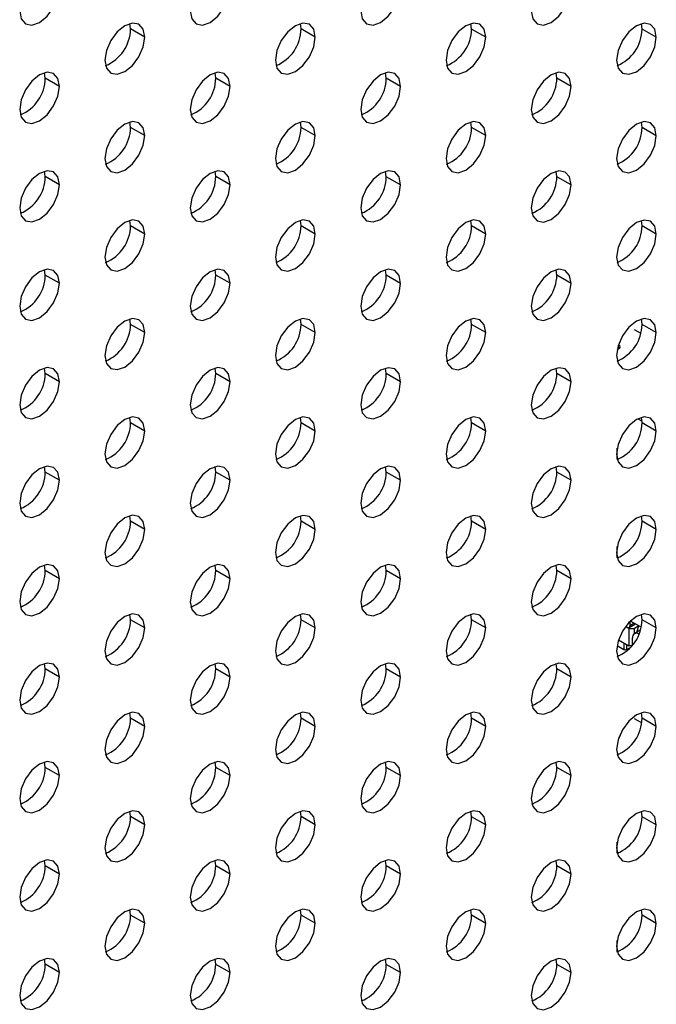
# Model space of a CAD drawing. Header units: millimetres. Extents: x 0 to 1118, y 0 to 864.
# Tile 297 of 309: x 1016 to 1020, y 709 to 715. Entities that reach past the tile are written whole.
import ezdxf

# ---------------------------------------------------------------- set-up
doc = ezdxf.new("R2010")
doc.units = ezdxf.units.MM

msp = doc.modelspace()

# ---------------------------------------------------------------- linework, layer by layer
at = {"color": 7, "linetype": 'Continuous', "lineweight": 25}
for p, q in [((1016.8254, 715.028), (1016.8214, 715.0619)), ((1016.9138, 714.977), (1016.8254, 715.028)), ((1017.8861, 715.0279), (1017.8821, 715.0618)), ((1017.9745, 714.9769), (1017.8861, 715.0279)), ((1018.9468, 715.0278), (1018.9427, 715.0617)), ((1019.0352, 714.9768), (1018.9468, 715.0278)), ((1020.0074, 715.0277), (1020.0034, 715.0616)), ((1020.0958, 714.9767), (1020.0074, 715.0277)), ((1016.2951, 714.7219), (1016.2911, 714.7557)), ((1016.3835, 714.6708), (1016.2951, 714.7219)), ((1017.3558, 714.7218), (1017.3517, 714.7556)), ((1017.4442, 714.6707), (1017.3558, 714.7218)), ((1018.4164, 714.7217), (1018.4124, 714.7555)), ((1018.5048, 714.6706), (1018.4164, 714.7217)), ((1019.4771, 714.7216), (1019.4731, 714.7554)), ((1019.5655, 714.6705), (1019.4771, 714.7216)), ((1016.8254, 714.4156), (1016.8214, 714.4495)), ((1016.9138, 714.3646), (1016.8254, 714.4156)), ((1017.8861, 714.4155), (1017.8821, 714.4494)), ((1017.9745, 714.3645), (1017.8861, 714.4155)), ((1018.9468, 714.4154), (1018.9427, 714.4493)), ((1019.0352, 714.3644), (1018.9468, 714.4154)), ((1020.0074, 714.4153), (1020.0034, 714.4492)), ((1020.0958, 714.3643), (1020.0074, 714.4153)), ((1016.2951, 714.1095), (1016.2911, 714.1433)), ((1016.3835, 714.0584), (1016.2951, 714.1095)), ((1017.3558, 714.1094), (1017.3517, 714.1432)), ((1017.4442, 714.0583), (1017.3558, 714.1094)), ((1018.4164, 714.1093), (1018.4124, 714.1431)), ((1018.5048, 714.0582), (1018.4164, 714.1093)), ((1019.4771, 714.1092), (1019.4731, 714.143)), ((1019.5655, 714.0581), (1019.4771, 714.1092)), ((1016.8254, 713.8032), (1016.8214, 713.8371)), ((1016.9138, 713.7522), (1016.8254, 713.8032)), ((1017.8861, 713.8031), (1017.8821, 713.837)), ((1017.9745, 713.7521), (1017.8861, 713.8031)), ((1018.9468, 713.803), (1018.9427, 713.8369)), ((1019.0352, 713.752), (1018.9468, 713.803)), ((1020.0074, 713.8029), (1020.0034, 713.8368)), ((1020.0958, 713.7519), (1020.0074, 713.8029)), ((1016.2951, 713.4971), (1016.2911, 713.5309)), ((1016.3835, 713.446), (1016.2951, 713.4971)), ((1017.3558, 713.497), (1017.3517, 713.5308)), ((1017.4442, 713.4459), (1017.3558, 713.497)), ((1018.4164, 713.4969), (1018.4124, 713.5307)), ((1018.5048, 713.4458), (1018.4164, 713.4969)), ((1019.4771, 713.4968), (1019.4731, 713.5306)), ((1019.5655, 713.4457), (1019.4771, 713.4968)), ((1016.8254, 713.1908), (1016.8214, 713.2247)), ((1016.9138, 713.1398), (1016.8254, 713.1908)), ((1017.8861, 713.1907), (1017.8821, 713.2246)), ((1017.9745, 713.1397), (1017.8861, 713.1907)), ((1018.9468, 713.1906), (1018.9427, 713.2245)), ((1019.0352, 713.1396), (1018.9468, 713.1906)), ((1020.0074, 713.1905), (1020.0034, 713.2244)), ((1020.0958, 713.1395), (1020.0074, 713.1905)), ((1019.959, 713.159), (1019.9961, 713.1375)), ((1019.9996, 713.1358), (1019.9961, 713.1375)), ((1019.8635, 713.061), (1019.8597, 713.0632)), ((1019.8521, 713.034), (1019.8635, 713.0406)), ((1016.2951, 712.8846), (1016.2911, 712.9185)), ((1016.3835, 712.8336), (1016.2951, 712.8846)), ((1017.3558, 712.8845), (1017.3517, 712.9184)), ((1017.4442, 712.8335), (1017.3558, 712.8845)), ((1018.4164, 712.8844), (1018.4124, 712.9183)), ((1018.5048, 712.8334), (1018.4164, 712.8844)), ((1019.4771, 712.8843), (1019.4731, 712.9182)), ((1019.5655, 712.8333), (1019.4771, 712.8843)), ((1016.8254, 712.5784), (1016.8214, 712.6123)), ((1016.9138, 712.5274), (1016.8254, 712.5784)), ((1017.8861, 712.5783), (1017.8821, 712.6122)), ((1017.9745, 712.5273), (1017.8861, 712.5783)), ((1018.9468, 712.5782), (1018.9427, 712.6121)), ((1019.0352, 712.5272), (1018.9468, 712.5782)), ((1019.9819, 712.6038), (1020.007, 712.5893)), ((1020.0074, 712.5781), (1020.0034, 712.612)), ((1020.0958, 712.5271), (1020.0074, 712.5781)), ((1019.852, 712.3744), (1019.8486, 712.3745)), ((1019.8487, 712.3949), (1019.852, 712.3948)), ((1019.852, 712.3683), (1019.849, 712.3697)), ((1019.852, 712.3518), (1019.852, 712.4209)), ((1016.2951, 712.2722), (1016.2911, 712.3061)), ((1016.3835, 712.2212), (1016.2951, 712.2722)), ((1017.3558, 712.2721), (1017.3517, 712.306)), ((1017.4442, 712.2211), (1017.3558, 712.2721)), ((1018.4164, 712.272), (1018.4124, 712.3059)), ((1018.5048, 712.221), (1018.4164, 712.272)), ((1019.4771, 712.2719), (1019.4731, 712.3058)), ((1019.5655, 712.2209), (1019.4771, 712.2719)), ((1016.8254, 711.966), (1016.8214, 711.9999)), ((1016.9138, 711.915), (1016.8254, 711.966)), ((1017.8861, 711.9659), (1017.8821, 711.9998)), ((1017.9745, 711.9149), (1017.8861, 711.9659)), ((1018.9468, 711.9658), (1018.9427, 711.9997)), ((1019.0352, 711.9148), (1018.9468, 711.9658)), ((1020.0074, 711.9657), (1020.0034, 711.9996)), ((1020.0958, 711.9147), (1020.0074, 711.9657)), ((1019.852, 711.762), (1019.8486, 711.7621)), ((1019.8487, 711.7825), (1019.852, 711.7824)), ((1019.852, 711.7559), (1019.849, 711.7573)), ((1019.852, 711.7394), (1019.852, 711.8084)), ((1016.2951, 711.6598), (1016.2911, 711.6937)), ((1016.3835, 711.6088), (1016.2951, 711.6598)), ((1017.3558, 711.6597), (1017.3517, 711.6936)), ((1017.4442, 711.6087), (1017.3558, 711.6597)), ((1018.4164, 711.6596), (1018.4124, 711.6935)), ((1018.5048, 711.6086), (1018.4164, 711.6596)), ((1019.4771, 711.6595), (1019.4731, 711.6934)), ((1019.5655, 711.6085), (1019.4771, 711.6595)), ((1016.8254, 711.3536), (1016.8214, 711.3874)), ((1016.9138, 711.3026), (1016.8254, 711.3536)), ((1017.8861, 711.3535), (1017.8821, 711.3873)), ((1017.9745, 711.3025), (1017.8861, 711.3535)), ((1018.9468, 711.3534), (1018.9427, 711.3872)), ((1019.0352, 711.3024), (1018.9468, 711.3534)), ((1019.9264, 711.3047), (1019.9654, 711.3272)), ((1019.9315, 711.3424), (1019.9315, 711.3162)), ((1020.0015, 711.3064), (1019.9344, 711.3452)), ((1020.0074, 711.3533), (1020.0034, 711.3871)), ((1020.0958, 711.3023), (1020.0074, 711.3533)), ((1019.9139, 711.306), (1019.9044, 711.3114)), ((1019.9253, 711.2993), (1019.9044, 711.3114)), ((1019.9253, 711.2993), (1019.9607, 711.2993)), ((1019.9253, 711.2993), (1019.9253, 711.1921)), ((1019.9964, 711.2879), (1019.9591, 711.2664)), ((1019.9872, 711.3146), (1019.9607, 711.2993)), ((1019.9607, 711.2673), (1019.9607, 711.2993)), ((1019.9757, 711.276), (1019.9872, 711.3146)), ((1019.9872, 711.3146), (1020.0015, 711.3064)), ((1019.8609, 711.2294), (1019.9253, 711.1921)), ((1019.8944, 711.21), (1019.8944, 711.1692)), ((1019.9474, 711.1962), (1019.9474, 711.2406)), ((1019.8516, 711.1939), (1019.8944, 711.1692)), ((1019.9121, 711.1692), (1019.9368, 711.1834)), ((1019.9442, 711.1921), (1019.9253, 711.1921)), ((1016.2951, 711.0474), (1016.2911, 711.0813)), ((1016.3835, 710.9964), (1016.2951, 711.0474)), ((1017.3558, 711.0473), (1017.3517, 711.0812)), ((1017.4442, 710.9963), (1017.3558, 711.0473)), ((1018.4164, 711.0472), (1018.4124, 711.0811)), ((1018.5048, 710.9962), (1018.4164, 711.0472)), ((1019.4771, 711.0471), (1019.4731, 711.081)), ((1019.5655, 710.9961), (1019.4771, 711.0471)), ((1016.8254, 710.7412), (1016.8214, 710.775)), ((1016.9138, 710.6902), (1016.8254, 710.7412)), ((1017.8861, 710.7411), (1017.8821, 710.7749)), ((1017.9745, 710.6901), (1017.8861, 710.7411)), ((1018.9468, 710.741), (1018.9427, 710.7748)), ((1019.0352, 710.69), (1018.9468, 710.741)), ((1019.9589, 710.7399), (1019.996, 710.7185)), ((1020.0074, 710.7409), (1020.0034, 710.7747)), ((1020.0958, 710.6899), (1020.0074, 710.7409)), ((1019.8622, 710.6209), (1019.8635, 710.6216)), ((1016.2951, 710.435), (1016.2911, 710.4689)), ((1016.3835, 710.384), (1016.2951, 710.435)), ((1017.3558, 710.4349), (1017.3517, 710.4688)), ((1017.4442, 710.3839), (1017.3558, 710.4349)), ((1018.4164, 710.4348), (1018.4124, 710.4687)), ((1018.5048, 710.3838), (1018.4164, 710.4348)), ((1019.4771, 710.4347), (1019.4731, 710.4686)), ((1019.5655, 710.3837), (1019.4771, 710.4347)), ((1016.8254, 710.1288), (1016.8214, 710.1626)), ((1016.9138, 710.0777), (1016.8254, 710.1288)), ((1017.8861, 710.1287), (1017.8821, 710.1625)), ((1017.9745, 710.0776), (1017.8861, 710.1287)), ((1018.9468, 710.1286), (1018.9427, 710.1624)), ((1019.0352, 710.0775), (1018.9468, 710.1286)), ((1020.0074, 710.1285), (1020.0034, 710.1623)), ((1020.0958, 710.0774), (1020.0074, 710.1285)), ((1019.8486, 709.9249), (1019.852, 709.9248)), ((1019.852, 709.9493), (1019.8491, 709.9506)), ((1019.852, 709.9554), (1019.8496, 709.9555)), ((1019.852, 709.9023), (1019.852, 709.971)), ((1019.852, 709.9043), (1019.8515, 709.9044)), ((1016.2951, 709.8226), (1016.2911, 709.8565)), ((1016.3835, 709.7716), (1016.2951, 709.8226)), ((1017.3558, 709.8225), (1017.3517, 709.8564)), ((1017.4442, 709.7715), (1017.3558, 709.8225)), ((1018.4164, 709.8224), (1018.4124, 709.8563)), ((1018.5048, 709.7714), (1018.4164, 709.8224)), ((1019.4771, 709.8223), (1019.4731, 709.8562)), ((1019.5655, 709.7713), (1019.4771, 709.8223)), ((1016.8254, 709.5164), (1016.8214, 709.5502)), ((1016.9138, 709.4653), (1016.8254, 709.5164)), ((1017.8861, 709.5163), (1017.8821, 709.5501)), ((1017.9745, 709.4652), (1017.8861, 709.5163)), ((1018.9468, 709.5162), (1018.9427, 709.55)), ((1019.0352, 709.4651), (1018.9468, 709.5162)), ((1020.0074, 709.5161), (1020.0034, 709.5499)), ((1020.0958, 709.465), (1020.0074, 709.5161)), ((1019.8486, 709.3125), (1019.852, 709.3123)), ((1019.852, 709.3368), (1019.8491, 709.3382)), ((1019.852, 709.343), (1019.8496, 709.343)), ((1019.852, 709.2899), (1019.852, 709.3586)), ((1019.852, 709.2919), (1019.8515, 709.2919)), ((1016.2951, 709.2102), (1016.2911, 709.2441)), ((1016.3835, 709.1592), (1016.2951, 709.2102)), ((1017.3558, 709.2101), (1017.3517, 709.244)), ((1017.4442, 709.1591), (1017.3558, 709.2101)), ((1018.4164, 709.21), (1018.4124, 709.2439)), ((1018.5048, 709.159), (1018.4164, 709.21)), ((1019.4771, 709.2099), (1019.4731, 709.2438)), ((1019.5655, 709.1589), (1019.4771, 709.2099))]:
    msp.add_line(p, q, dxfattribs=at)
at = {"color": 8, "linetype": 'Continuous', "lineweight": 25}
for p, q in [((1019.8635, 713.061), (1019.8635, 713.0406)), ((1019.9581, 711.3315), (1019.9315, 711.3162)), ((1019.9121, 711.1692), (1019.9121, 711.1998)), ((1019.8635, 710.6242), (1019.8635, 710.6216))]:
    msp.add_line(p, q, dxfattribs=at)
at = {"color": 7, "linetype": 'Continuous', "lineweight": 25, "flags": 128}
for points in [[(1016.136, 715.1404), (1016.1454, 715.0911), (1016.1723, 715.0603), (1016.2124, 715.0525), (1016.2598, 715.0689), (1016.3071, 715.1071), (1016.3473, 715.1613), (1016.3741, 715.2231), (1016.3835, 715.2832)], [(1017.1967, 715.1403), (1017.2061, 715.091), (1017.2329, 715.0602), (1017.2731, 715.0524), (1017.3204, 715.0688), (1017.3678, 715.107), (1017.4079, 715.1612), (1017.4347, 715.223), (1017.4442, 715.2831)], [(1018.2573, 715.1402), (1018.2668, 715.0909), (1018.2936, 715.0601), (1018.3337, 715.0523), (1018.3811, 715.0687), (1018.4284, 715.1069), (1018.4686, 715.1611), (1018.4954, 715.2229), (1018.5048, 715.283)], [(1019.318, 715.1401), (1019.3274, 715.0908), (1019.3542, 715.06), (1019.3944, 715.0522), (1019.4417, 715.0686), (1019.4891, 715.1068), (1019.5292, 715.161), (1019.5561, 715.2228), (1019.5655, 715.2829)], [(1016.9138, 714.977), (1016.9044, 715.0262), (1016.8776, 715.0571), (1016.8374, 715.0649), (1016.7901, 715.0485), (1016.7427, 715.0102), (1016.7026, 714.9561), (1016.6758, 714.8942), (1016.6663, 714.8341)], [(1017.9745, 714.9769), (1017.9651, 715.0261), (1017.9383, 715.057), (1017.8981, 715.0648), (1017.8508, 715.0484), (1017.8034, 715.0101), (1017.7633, 714.956), (1017.7364, 714.8941), (1017.727, 714.834)], [(1019.0352, 714.9768), (1019.0257, 715.026), (1018.9989, 715.0569), (1018.9588, 715.0647), (1018.9114, 715.0483), (1018.8641, 715.01), (1018.8239, 714.9559), (1018.7971, 714.894), (1018.7877, 714.8339)], [(1020.0958, 714.9767), (1020.0864, 715.0259), (1020.0596, 715.0568), (1020.0194, 715.0646), (1019.9721, 715.0482), (1019.9247, 715.0099), (1019.8846, 714.9558), (1019.8577, 714.8939), (1019.8483, 714.8338)], [(1016.6663, 714.8341), (1016.6758, 714.7849), (1016.7026, 714.754), (1016.7427, 714.7462), (1016.7901, 714.7627), (1016.8374, 714.8009), (1016.8776, 714.855), (1016.9044, 714.9169), (1016.9138, 714.977)], [(1017.727, 714.834), (1017.7364, 714.7848), (1017.7633, 714.7539), (1017.8034, 714.7461), (1017.8508, 714.7626), (1017.8981, 714.8008), (1017.9383, 714.8549), (1017.9651, 714.9168), (1017.9745, 714.9769)], [(1018.7877, 714.8339), (1018.7971, 714.7847), (1018.8239, 714.7538), (1018.8641, 714.746), (1018.9114, 714.7625), (1018.9588, 714.8007), (1018.9989, 714.8548), (1019.0257, 714.9167), (1019.0352, 714.9768)], [(1019.8483, 714.8338), (1019.8577, 714.7846), (1019.8846, 714.7537), (1019.9247, 714.7459), (1019.9721, 714.7624), (1020.0194, 714.8006), (1020.0596, 714.8547), (1020.0864, 714.9166), (1020.0958, 714.9767)], [(1016.3835, 714.6708), (1016.3741, 714.7201), (1016.3473, 714.751), (1016.3071, 714.7588), (1016.2598, 714.7423), (1016.2124, 714.7041), (1016.1723, 714.6499), (1016.1454, 714.5881), (1016.136, 714.528)], [(1017.4442, 714.6707), (1017.4347, 714.72), (1017.4079, 714.7509), (1017.3678, 714.7587), (1017.3204, 714.7422), (1017.2731, 714.704), (1017.2329, 714.6498), (1017.2061, 714.588), (1017.1967, 714.5279)], [(1018.5048, 714.6706), (1018.4954, 714.7199), (1018.4686, 714.7508), (1018.4284, 714.7586), (1018.3811, 714.7421), (1018.3337, 714.7039), (1018.2936, 714.6497), (1018.2668, 714.5879), (1018.2573, 714.5278)], [(1019.5655, 714.6705), (1019.5561, 714.7198), (1019.5292, 714.7507), (1019.4891, 714.7585), (1019.4417, 714.742), (1019.3944, 714.7038), (1019.3542, 714.6496), (1019.3274, 714.5878), (1019.318, 714.5277)], [(1016.136, 714.528), (1016.1454, 714.4787), (1016.1723, 714.4478), (1016.2124, 714.44), (1016.2598, 714.4565), (1016.3071, 714.4947), (1016.3473, 714.5489), (1016.3741, 714.6107), (1016.3835, 714.6708)], [(1017.1967, 714.5279), (1017.2061, 714.4786), (1017.2329, 714.4477), (1017.2731, 714.4399), (1017.3204, 714.4564), (1017.3678, 714.4946), (1017.4079, 714.5488), (1017.4347, 714.6106), (1017.4442, 714.6707)], [(1018.2573, 714.5278), (1018.2668, 714.4785), (1018.2936, 714.4476), (1018.3337, 714.4398), (1018.3811, 714.4563), (1018.4284, 714.4945), (1018.4686, 714.5487), (1018.4954, 714.6105), (1018.5048, 714.6706)], [(1019.318, 714.5277), (1019.3274, 714.4784), (1019.3542, 714.4475), (1019.3944, 714.4397), (1019.4417, 714.4562), (1019.4891, 714.4944), (1019.5292, 714.5486), (1019.5561, 714.6104), (1019.5655, 714.6705)], [(1016.9138, 714.3646), (1016.9044, 714.4138), (1016.8776, 714.4447), (1016.8374, 714.4525), (1016.7901, 714.436), (1016.7427, 714.3978), (1016.7026, 714.3437), (1016.6758, 714.2818), (1016.6663, 714.2217)], [(1017.9745, 714.3645), (1017.9651, 714.4137), (1017.9383, 714.4446), (1017.8981, 714.4524), (1017.8508, 714.4359), (1017.8034, 714.3977), (1017.7633, 714.3436), (1017.7364, 714.2817), (1017.727, 714.2216)], [(1019.0352, 714.3644), (1019.0257, 714.4136), (1018.9989, 714.4445), (1018.9588, 714.4523), (1018.9114, 714.4358), (1018.8641, 714.3976), (1018.8239, 714.3435), (1018.7971, 714.2816), (1018.7877, 714.2215)], [(1020.0958, 714.3643), (1020.0864, 714.4135), (1020.0596, 714.4444), (1020.0194, 714.4522), (1019.9721, 714.4357), (1019.9247, 714.3975), (1019.8846, 714.3434), (1019.8577, 714.2815), (1019.8483, 714.2214)], [(1016.6663, 714.2217), (1016.6758, 714.1725), (1016.7026, 714.1416), (1016.7427, 714.1338), (1016.7901, 714.1503), (1016.8374, 714.1885), (1016.8776, 714.2426), (1016.9044, 714.3045), (1016.9138, 714.3646)], [(1017.727, 714.2216), (1017.7364, 714.1724), (1017.7633, 714.1415), (1017.8034, 714.1337), (1017.8508, 714.1502), (1017.8981, 714.1884), (1017.9383, 714.2425), (1017.9651, 714.3044), (1017.9745, 714.3645)], [(1018.7877, 714.2215), (1018.7971, 714.1723), (1018.8239, 714.1414), (1018.8641, 714.1336), (1018.9114, 714.1501), (1018.9588, 714.1883), (1018.9989, 714.2424), (1019.0257, 714.3043), (1019.0352, 714.3644)], [(1019.8483, 714.2214), (1019.8577, 714.1722), (1019.8846, 714.1413), (1019.9247, 714.1335), (1019.9721, 714.15), (1020.0194, 714.1882), (1020.0596, 714.2423), (1020.0864, 714.3042), (1020.0958, 714.3643)], [(1016.3835, 714.0584), (1016.3741, 714.1077), (1016.3473, 714.1386), (1016.3071, 714.1464), (1016.2598, 714.1299), (1016.2124, 714.0917), (1016.1723, 714.0375), (1016.1454, 713.9757), (1016.136, 713.9156)], [(1017.4442, 714.0583), (1017.4347, 714.1076), (1017.4079, 714.1385), (1017.3678, 714.1463), (1017.3204, 714.1298), (1017.2731, 714.0916), (1017.2329, 714.0374), (1017.2061, 713.9756), (1017.1967, 713.9155)], [(1018.5048, 714.0582), (1018.4954, 714.1075), (1018.4686, 714.1384), (1018.4284, 714.1462), (1018.3811, 714.1297), (1018.3337, 714.0915), (1018.2936, 714.0373), (1018.2668, 713.9755), (1018.2573, 713.9154)], [(1019.5655, 714.0581), (1019.5561, 714.1074), (1019.5292, 714.1383), (1019.4891, 714.1461), (1019.4417, 714.1296), (1019.3944, 714.0914), (1019.3542, 714.0372), (1019.3274, 713.9754), (1019.318, 713.9153)], [(1016.136, 713.9156), (1016.1454, 713.8663), (1016.1723, 713.8354), (1016.2124, 713.8276), (1016.2598, 713.8441), (1016.3071, 713.8823), (1016.3473, 713.9365), (1016.3741, 713.9983), (1016.3835, 714.0584)], [(1017.1967, 713.9155), (1017.2061, 713.8662), (1017.2329, 713.8353), (1017.2731, 713.8275), (1017.3204, 713.844), (1017.3678, 713.8822), (1017.4079, 713.9364), (1017.4347, 713.9982), (1017.4442, 714.0583)], [(1018.2573, 713.9154), (1018.2668, 713.8661), (1018.2936, 713.8352), (1018.3337, 713.8274), (1018.3811, 713.8439), (1018.4284, 713.8821), (1018.4686, 713.9363), (1018.4954, 713.9981), (1018.5048, 714.0582)], [(1019.318, 713.9153), (1019.3274, 713.866), (1019.3542, 713.8351), (1019.3944, 713.8273), (1019.4417, 713.8438), (1019.4891, 713.882), (1019.5292, 713.9362), (1019.5561, 713.998), (1019.5655, 714.0581)], [(1016.9138, 713.7522), (1016.9044, 713.8014), (1016.8776, 713.8323), (1016.8374, 713.8401), (1016.7901, 713.8236), (1016.7427, 713.7854), (1016.7026, 713.7313), (1016.6758, 713.6694), (1016.6663, 713.6093)], [(1017.9745, 713.7521), (1017.9651, 713.8013), (1017.9383, 713.8322), (1017.8981, 713.84), (1017.8508, 713.8235), (1017.8034, 713.7853), (1017.7633, 713.7312), (1017.7364, 713.6693), (1017.727, 713.6092)], [(1019.0352, 713.752), (1019.0257, 713.8012), (1018.9989, 713.8321), (1018.9588, 713.8399), (1018.9114, 713.8234), (1018.8641, 713.7852), (1018.8239, 713.7311), (1018.7971, 713.6692), (1018.7877, 713.6091)], [(1020.0958, 713.7519), (1020.0864, 713.8011), (1020.0596, 713.832), (1020.0194, 713.8398), (1019.9721, 713.8233), (1019.9247, 713.7851), (1019.8846, 713.731), (1019.8577, 713.6691), (1019.8483, 713.609)], [(1016.6663, 713.6093), (1016.6758, 713.5601), (1016.7026, 713.5292), (1016.7427, 713.5214), (1016.7901, 713.5378), (1016.8374, 713.5761), (1016.8776, 713.6302), (1016.9044, 713.6921), (1016.9138, 713.7522)], [(1017.727, 713.6092), (1017.7364, 713.56), (1017.7633, 713.5291), (1017.8034, 713.5213), (1017.8508, 713.5377), (1017.8981, 713.576), (1017.9383, 713.6301), (1017.9651, 713.692), (1017.9745, 713.7521)], [(1018.7877, 713.6091), (1018.7971, 713.5599), (1018.8239, 713.529), (1018.8641, 713.5212), (1018.9114, 713.5377), (1018.9588, 713.5759), (1018.9989, 713.63), (1019.0257, 713.6919), (1019.0352, 713.752)], [(1019.8483, 713.609), (1019.8577, 713.5598), (1019.8846, 713.5289), (1019.9247, 713.5211), (1019.9721, 713.5376), (1020.0194, 713.5758), (1020.0596, 713.6299), (1020.0864, 713.6918), (1020.0958, 713.7519)], [(1016.3835, 713.446), (1016.3741, 713.4953), (1016.3473, 713.5261), (1016.3071, 713.5339), (1016.2598, 713.5175), (1016.2124, 713.4793), (1016.1723, 713.4251), (1016.1454, 713.3633), (1016.136, 713.3032)], [(1017.4442, 713.4459), (1017.4347, 713.4952), (1017.4079, 713.526), (1017.3678, 713.5338), (1017.3204, 713.5174), (1017.2731, 713.4792), (1017.2329, 713.425), (1017.2061, 713.3632), (1017.1967, 713.3031)], [(1018.5048, 713.4458), (1018.4954, 713.4951), (1018.4686, 713.5259), (1018.4284, 713.5337), (1018.3811, 713.5173), (1018.3337, 713.4791), (1018.2936, 713.4249), (1018.2668, 713.3631), (1018.2573, 713.303)], [(1019.5655, 713.4457), (1019.5561, 713.495), (1019.5292, 713.5258), (1019.4891, 713.5336), (1019.4417, 713.5172), (1019.3944, 713.479), (1019.3542, 713.4248), (1019.3274, 713.363), (1019.318, 713.3029)], [(1016.136, 713.3032), (1016.1454, 713.2539), (1016.1723, 713.223), (1016.2124, 713.2152), (1016.2598, 713.2317), (1016.3071, 713.2699), (1016.3473, 713.3241), (1016.3741, 713.3859), (1016.3835, 713.446)], [(1017.1967, 713.3031), (1017.2061, 713.2538), (1017.2329, 713.2229), (1017.2731, 713.2151), (1017.3204, 713.2316), (1017.3678, 713.2698), (1017.4079, 713.324), (1017.4347, 713.3858), (1017.4442, 713.4459)], [(1018.2573, 713.303), (1018.2668, 713.2537), (1018.2936, 713.2228), (1018.3337, 713.215), (1018.3811, 713.2315), (1018.4284, 713.2697), (1018.4686, 713.3239), (1018.4954, 713.3857), (1018.5048, 713.4458)], [(1019.318, 713.3029), (1019.3274, 713.2536), (1019.3542, 713.2227), (1019.3944, 713.2149), (1019.4417, 713.2314), (1019.4891, 713.2696), (1019.5292, 713.3238), (1019.5561, 713.3856), (1019.5655, 713.4457)], [(1016.9138, 713.1398), (1016.9044, 713.189), (1016.8776, 713.2199), (1016.8374, 713.2277), (1016.7901, 713.2112), (1016.7427, 713.173), (1016.7026, 713.1189), (1016.6758, 713.057), (1016.6663, 712.9969)], [(1017.9745, 713.1397), (1017.9651, 713.1889), (1017.9383, 713.2198), (1017.8981, 713.2276), (1017.8508, 713.2111), (1017.8034, 713.1729), (1017.7633, 713.1188), (1017.7364, 713.0569), (1017.727, 712.9968)], [(1019.0352, 713.1396), (1019.0257, 713.1888), (1018.9989, 713.2197), (1018.9588, 713.2275), (1018.9114, 713.211), (1018.8641, 713.1728), (1018.8239, 713.1187), (1018.7971, 713.0568), (1018.7877, 712.9967)], [(1020.0958, 713.1395), (1020.0864, 713.1887), (1020.0596, 713.2196), (1020.0194, 713.2274), (1019.9721, 713.2109), (1019.9247, 713.1727), (1019.8846, 713.1186), (1019.8577, 713.0567), (1019.8483, 712.9966)], [(1016.6663, 712.9969), (1016.6758, 712.9477), (1016.7026, 712.9168), (1016.7427, 712.909), (1016.7901, 712.9254), (1016.8374, 712.9637), (1016.8776, 713.0178), (1016.9044, 713.0797), (1016.9138, 713.1398)], [(1017.727, 712.9968), (1017.7364, 712.9476), (1017.7633, 712.9167), (1017.8034, 712.9089), (1017.8508, 712.9253), (1017.8981, 712.9636), (1017.9383, 713.0177), (1017.9651, 713.0796), (1017.9745, 713.1397)], [(1018.7877, 712.9967), (1018.7971, 712.9475), (1018.8239, 712.9166), (1018.8641, 712.9088), (1018.9114, 712.9252), (1018.9588, 712.9635), (1018.9989, 713.0176), (1019.0257, 713.0795), (1019.0352, 713.1396)], [(1019.8483, 712.9966), (1019.8577, 712.9474), (1019.8846, 712.9165), (1019.9247, 712.9087), (1019.9721, 712.9251), (1020.0194, 712.9634), (1020.0596, 713.0175), (1020.0864, 713.0794), (1020.0958, 713.1395)], [(1016.3835, 712.8336), (1016.3741, 712.8829), (1016.3473, 712.9137), (1016.3071, 712.9215), (1016.2598, 712.9051), (1016.2124, 712.8669), (1016.1723, 712.8127), (1016.1454, 712.7509), (1016.136, 712.6907)], [(1017.4442, 712.8335), (1017.4347, 712.8828), (1017.4079, 712.9136), (1017.3678, 712.9214), (1017.3204, 712.905), (1017.2731, 712.8668), (1017.2329, 712.8126), (1017.2061, 712.7508), (1017.1967, 712.6907)], [(1018.5048, 712.8334), (1018.4954, 712.8827), (1018.4686, 712.9135), (1018.4284, 712.9213), (1018.3811, 712.9049), (1018.3337, 712.8667), (1018.2936, 712.8125), (1018.2668, 712.7507), (1018.2573, 712.6906)], [(1019.5655, 712.8333), (1019.5561, 712.8826), (1019.5292, 712.9134), (1019.4891, 712.9212), (1019.4417, 712.9048), (1019.3944, 712.8666), (1019.3542, 712.8124), (1019.3274, 712.7506), (1019.318, 712.6905)], [(1016.136, 712.6907), (1016.1454, 712.6415), (1016.1723, 712.6106), (1016.2124, 712.6028), (1016.2598, 712.6193), (1016.3071, 712.6575), (1016.3473, 712.7117), (1016.3741, 712.7735), (1016.3835, 712.8336)], [(1017.1967, 712.6907), (1017.2061, 712.6414), (1017.2329, 712.6105), (1017.2731, 712.6027), (1017.3204, 712.6192), (1017.3678, 712.6574), (1017.4079, 712.7116), (1017.4347, 712.7734), (1017.4442, 712.8335)], [(1018.2573, 712.6906), (1018.2668, 712.6413), (1018.2936, 712.6104), (1018.3337, 712.6026), (1018.3811, 712.6191), (1018.4284, 712.6573), (1018.4686, 712.7115), (1018.4954, 712.7733), (1018.5048, 712.8334)], [(1019.318, 712.6905), (1019.3274, 712.6412), (1019.3542, 712.6103), (1019.3944, 712.6025), (1019.4417, 712.619), (1019.4891, 712.6572), (1019.5292, 712.7114), (1019.5561, 712.7732), (1019.5655, 712.8333)], [(1016.9138, 712.5274), (1016.9044, 712.5766), (1016.8776, 712.6075), (1016.8374, 712.6153), (1016.7901, 712.5988), (1016.7427, 712.5606), (1016.7026, 712.5065), (1016.6758, 712.4446), (1016.6663, 712.3845)], [(1017.9745, 712.5273), (1017.9651, 712.5765), (1017.9383, 712.6074), (1017.8981, 712.6152), (1017.8508, 712.5987), (1017.8034, 712.5605), (1017.7633, 712.5064), (1017.7364, 712.4445), (1017.727, 712.3844)], [(1019.0352, 712.5272), (1019.0257, 712.5764), (1018.9989, 712.6073), (1018.9588, 712.6151), (1018.9114, 712.5986), (1018.8641, 712.5604), (1018.8239, 712.5063), (1018.7971, 712.4444), (1018.7877, 712.3843)], [(1020.0958, 712.5271), (1020.0864, 712.5763), (1020.0596, 712.6072), (1020.0194, 712.615), (1019.9721, 712.5985), (1019.9247, 712.5603), (1019.8846, 712.5062), (1019.8577, 712.4443), (1019.8483, 712.3842)], [(1016.6663, 712.3845), (1016.6758, 712.3353), (1016.7026, 712.3044), (1016.7427, 712.2966), (1016.7901, 712.313), (1016.8374, 712.3513), (1016.8776, 712.4054), (1016.9044, 712.4672), (1016.9138, 712.5274)], [(1017.727, 712.3844), (1017.7364, 712.3352), (1017.7633, 712.3043), (1017.8034, 712.2965), (1017.8508, 712.3129), (1017.8981, 712.3512), (1017.9383, 712.4053), (1017.9651, 712.4671), (1017.9745, 712.5273)], [(1018.7877, 712.3843), (1018.7971, 712.3351), (1018.8239, 712.3042), (1018.8641, 712.2964), (1018.9114, 712.3128), (1018.9588, 712.3511), (1018.9989, 712.4052), (1019.0257, 712.467), (1019.0352, 712.5272)], [(1019.8483, 712.3842), (1019.8577, 712.335), (1019.8846, 712.3041), (1019.9247, 712.2963), (1019.9721, 712.3127), (1020.0194, 712.351), (1020.0596, 712.4051), (1020.0864, 712.4669), (1020.0958, 712.5271)], [(1016.3835, 712.2212), (1016.3741, 712.2705), (1016.3473, 712.3013), (1016.3071, 712.3091), (1016.2598, 712.2927), (1016.2124, 712.2545), (1016.1723, 712.2003), (1016.1454, 712.1385), (1016.136, 712.0783)], [(1017.4442, 712.2211), (1017.4347, 712.2704), (1017.4079, 712.3012), (1017.3678, 712.309), (1017.3204, 712.2926), (1017.2731, 712.2544), (1017.2329, 712.2002), (1017.2061, 712.1384), (1017.1967, 712.0782)], [(1018.5048, 712.221), (1018.4954, 712.2703), (1018.4686, 712.3011), (1018.4284, 712.3089), (1018.3811, 712.2925), (1018.3337, 712.2543), (1018.2936, 712.2001), (1018.2668, 712.1383), (1018.2573, 712.0781)], [(1019.5655, 712.2209), (1019.5561, 712.2702), (1019.5292, 712.301), (1019.4891, 712.3088), (1019.4417, 712.2924), (1019.3944, 712.2542), (1019.3542, 712.2), (1019.3274, 712.1382), (1019.318, 712.078)], [(1016.136, 712.0783), (1016.1454, 712.0291), (1016.1723, 711.9982), (1016.2124, 711.9904), (1016.2598, 712.0069), (1016.3071, 712.0451), (1016.3473, 712.0993), (1016.3741, 712.1611), (1016.3835, 712.2212)], [(1017.1967, 712.0782), (1017.2061, 712.029), (1017.2329, 711.9981), (1017.2731, 711.9903), (1017.3204, 712.0068), (1017.3678, 712.045), (1017.4079, 712.0992), (1017.4347, 712.161), (1017.4442, 712.2211)], [(1018.2573, 712.0781), (1018.2668, 712.0289), (1018.2936, 711.998), (1018.3337, 711.9902), (1018.3811, 712.0067), (1018.4284, 712.0449), (1018.4686, 712.0991), (1018.4954, 712.1609), (1018.5048, 712.221)], [(1019.318, 712.078), (1019.3274, 712.0288), (1019.3542, 711.9979), (1019.3944, 711.9901), (1019.4417, 712.0066), (1019.4891, 712.0448), (1019.5292, 712.099), (1019.5561, 712.1608), (1019.5655, 712.2209)], [(1016.9138, 711.915), (1016.9044, 711.9642), (1016.8776, 711.9951), (1016.8374, 712.0029), (1016.7901, 711.9864), (1016.7427, 711.9482), (1016.7026, 711.8941), (1016.6758, 711.8322), (1016.6663, 711.7721)], [(1017.9745, 711.9149), (1017.9651, 711.9641), (1017.9383, 711.995), (1017.8981, 712.0028), (1017.8508, 711.9863), (1017.8034, 711.9481), (1017.7633, 711.894), (1017.7364, 711.8321), (1017.727, 711.772)], [(1019.0352, 711.9148), (1019.0257, 711.964), (1018.9989, 711.9949), (1018.9588, 712.0027), (1018.9114, 711.9862), (1018.8641, 711.948), (1018.8239, 711.8939), (1018.7971, 711.832), (1018.7877, 711.7719)], [(1020.0958, 711.9147), (1020.0864, 711.9639), (1020.0596, 711.9948), (1020.0194, 712.0026), (1019.9721, 711.9861), (1019.9247, 711.9479), (1019.8846, 711.8938), (1019.8577, 711.8319), (1019.8483, 711.7718)], [(1016.6663, 711.7721), (1016.6758, 711.7228), (1016.7026, 711.692), (1016.7427, 711.6842), (1016.7901, 711.7006), (1016.8374, 711.7388), (1016.8776, 711.793), (1016.9044, 711.8548), (1016.9138, 711.915)], [(1017.727, 711.772), (1017.7364, 711.7227), (1017.7633, 711.6919), (1017.8034, 711.6841), (1017.8508, 711.7005), (1017.8981, 711.7387), (1017.9383, 711.7929), (1017.9651, 711.8547), (1017.9745, 711.9149)], [(1018.7877, 711.7719), (1018.7971, 711.7226), (1018.8239, 711.6918), (1018.8641, 711.684), (1018.9114, 711.7004), (1018.9588, 711.7386), (1018.9989, 711.7928), (1019.0257, 711.8546), (1019.0352, 711.9148)], [(1019.8483, 711.7718), (1019.8577, 711.7225), (1019.8846, 711.6917), (1019.9247, 711.6839), (1019.9721, 711.7003), (1020.0194, 711.7385), (1020.0596, 711.7927), (1020.0864, 711.8545), (1020.0958, 711.9147)], [(1016.3835, 711.6088), (1016.3741, 711.6581), (1016.3473, 711.6889), (1016.3071, 711.6967), (1016.2598, 711.6803), (1016.2124, 711.6421), (1016.1723, 711.5879), (1016.1454, 711.5261), (1016.136, 711.4659)], [(1017.4442, 711.6087), (1017.4347, 711.658), (1017.4079, 711.6888), (1017.3678, 711.6966), (1017.3204, 711.6802), (1017.2731, 711.642), (1017.2329, 711.5878), (1017.2061, 711.526), (1017.1967, 711.4658)], [(1018.5048, 711.6086), (1018.4954, 711.6579), (1018.4686, 711.6887), (1018.4284, 711.6965), (1018.3811, 711.6801), (1018.3337, 711.6419), (1018.2936, 711.5877), (1018.2668, 711.5259), (1018.2573, 711.4657)], [(1019.5655, 711.6085), (1019.5561, 711.6578), (1019.5292, 711.6886), (1019.4891, 711.6964), (1019.4417, 711.68), (1019.3944, 711.6418), (1019.3542, 711.5876), (1019.3274, 711.5258), (1019.318, 711.4656)], [(1016.136, 711.4659), (1016.1454, 711.4167), (1016.1723, 711.3858), (1016.2124, 711.378), (1016.2598, 711.3945), (1016.3071, 711.4327), (1016.3473, 711.4868), (1016.3741, 711.5487), (1016.3835, 711.6088)], [(1017.1967, 711.4658), (1017.2061, 711.4166), (1017.2329, 711.3857), (1017.2731, 711.3779), (1017.3204, 711.3944), (1017.3678, 711.4326), (1017.4079, 711.4867), (1017.4347, 711.5486), (1017.4442, 711.6087)], [(1018.2573, 711.4657), (1018.2668, 711.4165), (1018.2936, 711.3856), (1018.3337, 711.3778), (1018.3811, 711.3943), (1018.4284, 711.4325), (1018.4686, 711.4866), (1018.4954, 711.5485), (1018.5048, 711.6086)], [(1019.318, 711.4656), (1019.3274, 711.4164), (1019.3542, 711.3855), (1019.3944, 711.3777), (1019.4417, 711.3942), (1019.4891, 711.4324), (1019.5292, 711.4865), (1019.5561, 711.5484), (1019.5655, 711.6085)], [(1016.9138, 711.3026), (1016.9044, 711.3518), (1016.8776, 711.3827), (1016.8374, 711.3905), (1016.7901, 711.374), (1016.7427, 711.3358), (1016.7026, 711.2817), (1016.6758, 711.2198), (1016.6663, 711.1597)], [(1017.9745, 711.3025), (1017.9651, 711.3517), (1017.9383, 711.3826), (1017.8981, 711.3904), (1017.8508, 711.3739), (1017.8034, 711.3357), (1017.7633, 711.2816), (1017.7364, 711.2197), (1017.727, 711.1596)], [(1019.0352, 711.3024), (1019.0257, 711.3516), (1018.9989, 711.3825), (1018.9588, 711.3903), (1018.9114, 711.3738), (1018.8641, 711.3356), (1018.8239, 711.2815), (1018.7971, 711.2196), (1018.7877, 711.1595)], [(1020.0958, 711.3023), (1020.0864, 711.3515), (1020.0596, 711.3824), (1020.0194, 711.3902), (1019.9721, 711.3737), (1019.9247, 711.3355), (1019.8846, 711.2814), (1019.8577, 711.2195), (1019.8483, 711.1594)], [(1016.6663, 711.1597), (1016.6758, 711.1104), (1016.7026, 711.0796), (1016.7427, 711.0718), (1016.7901, 711.0882), (1016.8374, 711.1264), (1016.8776, 711.1806), (1016.9044, 711.2424), (1016.9138, 711.3026)], [(1017.727, 711.1596), (1017.7364, 711.1103), (1017.7633, 711.0795), (1017.8034, 711.0717), (1017.8508, 711.0881), (1017.8981, 711.1263), (1017.9383, 711.1805), (1017.9651, 711.2423), (1017.9745, 711.3025)], [(1018.7877, 711.1595), (1018.7971, 711.1102), (1018.8239, 711.0794), (1018.8641, 711.0716), (1018.9114, 711.088), (1018.9588, 711.1262), (1018.9989, 711.1804), (1019.0257, 711.2422), (1019.0352, 711.3024)], [(1019.8483, 711.1594), (1019.8577, 711.1101), (1019.8846, 711.0793), (1019.9247, 711.0715), (1019.9721, 711.0879), (1020.0194, 711.1261), (1020.0596, 711.1803), (1020.0864, 711.2421), (1020.0958, 711.3023)], [(1016.3835, 710.9964), (1016.3741, 711.0457), (1016.3473, 711.0765), (1016.3071, 711.0843), (1016.2598, 711.0679), (1016.2124, 711.0296), (1016.1723, 710.9755), (1016.1454, 710.9137), (1016.136, 710.8535)], [(1017.4442, 710.9963), (1017.4347, 711.0456), (1017.4079, 711.0764), (1017.3678, 711.0842), (1017.3204, 711.0678), (1017.2731, 711.0295), (1017.2329, 710.9754), (1017.2061, 710.9136), (1017.1967, 710.8534)], [(1018.5048, 710.9962), (1018.4954, 711.0455), (1018.4686, 711.0763), (1018.4284, 711.0841), (1018.3811, 711.0677), (1018.3337, 711.0294), (1018.2936, 710.9753), (1018.2668, 710.9135), (1018.2573, 710.8533)], [(1019.5655, 710.9961), (1019.5561, 711.0454), (1019.5292, 711.0762), (1019.4891, 711.084), (1019.4417, 711.0676), (1019.3944, 711.0294), (1019.3542, 710.9752), (1019.3274, 710.9134), (1019.318, 710.8532)], [(1016.136, 710.8535), (1016.1454, 710.8043), (1016.1723, 710.7734), (1016.2124, 710.7656), (1016.2598, 710.7821), (1016.3071, 710.8203), (1016.3473, 710.8744), (1016.3741, 710.9363), (1016.3835, 710.9964)], [(1017.1967, 710.8534), (1017.2061, 710.8042), (1017.2329, 710.7733), (1017.2731, 710.7655), (1017.3204, 710.782), (1017.3678, 710.8202), (1017.4079, 710.8743), (1017.4347, 710.9362), (1017.4442, 710.9963)], [(1018.2573, 710.8533), (1018.2668, 710.8041), (1018.2936, 710.7732), (1018.3337, 710.7654), (1018.3811, 710.7819), (1018.4284, 710.8201), (1018.4686, 710.8742), (1018.4954, 710.9361), (1018.5048, 710.9962)], [(1019.318, 710.8532), (1019.3274, 710.804), (1019.3542, 710.7731), (1019.3944, 710.7653), (1019.4417, 710.7818), (1019.4891, 710.82), (1019.5292, 710.8741), (1019.5561, 710.936), (1019.5655, 710.9961)], [(1016.9138, 710.6902), (1016.9044, 710.7394), (1016.8776, 710.7703), (1016.8374, 710.7781), (1016.7901, 710.7616), (1016.7427, 710.7234), (1016.7026, 710.6692), (1016.6758, 710.6074), (1016.6663, 710.5473)], [(1017.9745, 710.6901), (1017.9651, 710.7393), (1017.9383, 710.7702), (1017.8981, 710.778), (1017.8508, 710.7615), (1017.8034, 710.7233), (1017.7633, 710.6691), (1017.7364, 710.6073), (1017.727, 710.5472)], [(1019.0352, 710.69), (1019.0257, 710.7392), (1018.9989, 710.7701), (1018.9588, 710.7779), (1018.9114, 710.7614), (1018.8641, 710.7232), (1018.8239, 710.669), (1018.7971, 710.6072), (1018.7877, 710.5471)], [(1020.0958, 710.6899), (1020.0864, 710.7391), (1020.0596, 710.77), (1020.0194, 710.7778), (1019.9721, 710.7613), (1019.9247, 710.7231), (1019.8846, 710.6689), (1019.8577, 710.6071), (1019.8483, 710.547)], [(1016.6663, 710.5473), (1016.6758, 710.498), (1016.7026, 710.4672), (1016.7427, 710.4594), (1016.7901, 710.4758), (1016.8374, 710.514), (1016.8776, 710.5682), (1016.9044, 710.63), (1016.9138, 710.6902)], [(1017.727, 710.5472), (1017.7364, 710.4979), (1017.7633, 710.4671), (1017.8034, 710.4593), (1017.8508, 710.4757), (1017.8981, 710.5139), (1017.9383, 710.5681), (1017.9651, 710.6299), (1017.9745, 710.6901)], [(1018.7877, 710.5471), (1018.7971, 710.4978), (1018.8239, 710.467), (1018.8641, 710.4592), (1018.9114, 710.4756), (1018.9588, 710.5138), (1018.9989, 710.568), (1019.0257, 710.6298), (1019.0352, 710.69)], [(1019.8483, 710.547), (1019.8577, 710.4977), (1019.8846, 710.4669), (1019.9247, 710.4591), (1019.9721, 710.4755), (1020.0194, 710.5137), (1020.0596, 710.5679), (1020.0864, 710.6297), (1020.0958, 710.6899)], [(1016.3835, 710.384), (1016.3741, 710.4332), (1016.3473, 710.4641), (1016.3071, 710.4719), (1016.2598, 710.4555), (1016.2124, 710.4172), (1016.1723, 710.3631), (1016.1454, 710.3012), (1016.136, 710.2411)], [(1017.4442, 710.3839), (1017.4347, 710.4331), (1017.4079, 710.464), (1017.3678, 710.4718), (1017.3204, 710.4554), (1017.2731, 710.4171), (1017.2329, 710.363), (1017.2061, 710.3011), (1017.1967, 710.241)], [(1018.5048, 710.3838), (1018.4954, 710.433), (1018.4686, 710.4639), (1018.4284, 710.4717), (1018.3811, 710.4553), (1018.3337, 710.417), (1018.2936, 710.3629), (1018.2668, 710.301), (1018.2573, 710.2409)], [(1019.5655, 710.3837), (1019.5561, 710.4329), (1019.5292, 710.4638), (1019.4891, 710.4716), (1019.4417, 710.4552), (1019.3944, 710.4169), (1019.3542, 710.3628), (1019.3274, 710.3009), (1019.318, 710.2408)], [(1016.136, 710.2411), (1016.1454, 710.1919), (1016.1723, 710.161), (1016.2124, 710.1532), (1016.2598, 710.1697), (1016.3071, 710.2079), (1016.3473, 710.262), (1016.3741, 710.3239), (1016.3835, 710.384)], [(1017.1967, 710.241), (1017.2061, 710.1918), (1017.2329, 710.1609), (1017.2731, 710.1531), (1017.3204, 710.1696), (1017.3678, 710.2078), (1017.4079, 710.2619), (1017.4347, 710.3238), (1017.4442, 710.3839)], [(1018.2573, 710.2409), (1018.2668, 710.1917), (1018.2936, 710.1608), (1018.3337, 710.153), (1018.3811, 710.1695), (1018.4284, 710.2077), (1018.4686, 710.2618), (1018.4954, 710.3237), (1018.5048, 710.3838)], [(1019.318, 710.2408), (1019.3274, 710.1916), (1019.3542, 710.1607), (1019.3944, 710.1529), (1019.4417, 710.1694), (1019.4891, 710.2076), (1019.5292, 710.2617), (1019.5561, 710.3236), (1019.5655, 710.3837)], [(1016.9138, 710.0777), (1016.9044, 710.127), (1016.8776, 710.1579), (1016.8374, 710.1657), (1016.7901, 710.1492), (1016.7427, 710.111), (1016.7026, 710.0568), (1016.6758, 709.995), (1016.6663, 709.9349)], [(1017.9745, 710.0776), (1017.9651, 710.1269), (1017.9383, 710.1578), (1017.8981, 710.1656), (1017.8508, 710.1491), (1017.8034, 710.1109), (1017.7633, 710.0567), (1017.7364, 709.9949), (1017.727, 709.9348)], [(1019.0352, 710.0775), (1019.0257, 710.1268), (1018.9989, 710.1577), (1018.9588, 710.1655), (1018.9114, 710.149), (1018.8641, 710.1108), (1018.8239, 710.0566), (1018.7971, 709.9948), (1018.7877, 709.9347)], [(1020.0958, 710.0774), (1020.0864, 710.1267), (1020.0596, 710.1576), (1020.0194, 710.1654), (1019.9721, 710.1489), (1019.9247, 710.1107), (1019.8846, 710.0565), (1019.8577, 709.9947), (1019.8483, 709.9346)], [(1016.6663, 709.9349), (1016.6758, 709.8856), (1016.7026, 709.8548), (1016.7427, 709.847), (1016.7901, 709.8634), (1016.8374, 709.9016), (1016.8776, 709.9558), (1016.9044, 710.0176), (1016.9138, 710.0777)], [(1017.727, 709.9348), (1017.7364, 709.8855), (1017.7633, 709.8547), (1017.8034, 709.8469), (1017.8508, 709.8633), (1017.8981, 709.9015), (1017.9383, 709.9557), (1017.9651, 710.0175), (1017.9745, 710.0776)], [(1018.7877, 709.9347), (1018.7971, 709.8854), (1018.8239, 709.8546), (1018.8641, 709.8468), (1018.9114, 709.8632), (1018.9588, 709.9014), (1018.9989, 709.9556), (1019.0257, 710.0174), (1019.0352, 710.0775)], [(1019.8483, 709.9346), (1019.8577, 709.8853), (1019.8846, 709.8545), (1019.9247, 709.8467), (1019.9721, 709.8631), (1020.0194, 709.9013), (1020.0596, 709.9555), (1020.0864, 710.0173), (1020.0958, 710.0774)], [(1016.3835, 709.7716), (1016.3741, 709.8208), (1016.3473, 709.8517), (1016.3071, 709.8595), (1016.2598, 709.8431), (1016.2124, 709.8048), (1016.1723, 709.7507), (1016.1454, 709.6888), (1016.136, 709.6287)], [(1017.4442, 709.7715), (1017.4347, 709.8207), (1017.4079, 709.8516), (1017.3678, 709.8594), (1017.3204, 709.843), (1017.2731, 709.8047), (1017.2329, 709.7506), (1017.2061, 709.6887), (1017.1967, 709.6286)], [(1018.5048, 709.7714), (1018.4954, 709.8206), (1018.4686, 709.8515), (1018.4284, 709.8593), (1018.3811, 709.8429), (1018.3337, 709.8046), (1018.2936, 709.7505), (1018.2668, 709.6886), (1018.2573, 709.6285)], [(1019.5655, 709.7713), (1019.5561, 709.8205), (1019.5292, 709.8514), (1019.4891, 709.8592), (1019.4417, 709.8428), (1019.3944, 709.8045), (1019.3542, 709.7504), (1019.3274, 709.6885), (1019.318, 709.6284)], [(1016.136, 709.6287), (1016.1454, 709.5795), (1016.1723, 709.5486), (1016.2124, 709.5408), (1016.2598, 709.5573), (1016.3071, 709.5955), (1016.3473, 709.6496), (1016.3741, 709.7115), (1016.3835, 709.7716)], [(1017.1967, 709.6286), (1017.2061, 709.5794), (1017.2329, 709.5485), (1017.2731, 709.5407), (1017.3204, 709.5572), (1017.3678, 709.5954), (1017.4079, 709.6495), (1017.4347, 709.7114), (1017.4442, 709.7715)], [(1018.2573, 709.6285), (1018.2668, 709.5793), (1018.2936, 709.5484), (1018.3337, 709.5406), (1018.3811, 709.5571), (1018.4284, 709.5953), (1018.4686, 709.6494), (1018.4954, 709.7113), (1018.5048, 709.7714)], [(1019.318, 709.6284), (1019.3274, 709.5792), (1019.3542, 709.5483), (1019.3944, 709.5405), (1019.4417, 709.557), (1019.4891, 709.5952), (1019.5292, 709.6493), (1019.5561, 709.7112), (1019.5655, 709.7713)], [(1016.9138, 709.4653), (1016.9044, 709.5146), (1016.8776, 709.5455), (1016.8374, 709.5533), (1016.7901, 709.5368), (1016.7427, 709.4986), (1016.7026, 709.4444), (1016.6758, 709.3826), (1016.6663, 709.3225)], [(1017.9745, 709.4652), (1017.9651, 709.5145), (1017.9383, 709.5454), (1017.8981, 709.5532), (1017.8508, 709.5367), (1017.8034, 709.4985), (1017.7633, 709.4443), (1017.7364, 709.3825), (1017.727, 709.3224)], [(1019.0352, 709.4651), (1019.0257, 709.5144), (1018.9989, 709.5453), (1018.9588, 709.5531), (1018.9114, 709.5366), (1018.8641, 709.4984), (1018.8239, 709.4442), (1018.7971, 709.3824), (1018.7877, 709.3223)], [(1020.0958, 709.465), (1020.0864, 709.5143), (1020.0596, 709.5452), (1020.0194, 709.553), (1019.9721, 709.5365), (1019.9247, 709.4983), (1019.8846, 709.4441), (1019.8577, 709.3823), (1019.8483, 709.3222)], [(1016.6663, 709.3225), (1016.6758, 709.2732), (1016.7026, 709.2424), (1016.7427, 709.2346), (1016.7901, 709.251), (1016.8374, 709.2892), (1016.8776, 709.3434), (1016.9044, 709.4052), (1016.9138, 709.4653)], [(1017.727, 709.3224), (1017.7364, 709.2731), (1017.7633, 709.2423), (1017.8034, 709.2345), (1017.8508, 709.2509), (1017.8981, 709.2891), (1017.9383, 709.3433), (1017.9651, 709.4051), (1017.9745, 709.4652)], [(1018.7877, 709.3223), (1018.7971, 709.273), (1018.8239, 709.2422), (1018.8641, 709.2344), (1018.9114, 709.2508), (1018.9588, 709.289), (1018.9989, 709.3432), (1019.0257, 709.405), (1019.0352, 709.4651)], [(1019.8483, 709.3222), (1019.8577, 709.2729), (1019.8846, 709.2421), (1019.9247, 709.2343), (1019.9721, 709.2507), (1020.0194, 709.2889), (1020.0596, 709.3431), (1020.0864, 709.4049), (1020.0958, 709.465)], [(1016.3835, 709.1592), (1016.3741, 709.2084), (1016.3473, 709.2393), (1016.3071, 709.2471), (1016.2598, 709.2306), (1016.2124, 709.1924), (1016.1723, 709.1383), (1016.1454, 709.0764), (1016.136, 709.0163)], [(1017.4442, 709.1591), (1017.4347, 709.2083), (1017.4079, 709.2392), (1017.3678, 709.247), (1017.3204, 709.2305), (1017.2731, 709.1923), (1017.2329, 709.1382), (1017.2061, 709.0763), (1017.1967, 709.0162)], [(1018.5048, 709.159), (1018.4954, 709.2082), (1018.4686, 709.2391), (1018.4284, 709.2469), (1018.3811, 709.2304), (1018.3337, 709.1922), (1018.2936, 709.1381), (1018.2668, 709.0762), (1018.2573, 709.0161)], [(1019.5655, 709.1589), (1019.5561, 709.2081), (1019.5292, 709.239), (1019.4891, 709.2468), (1019.4417, 709.2303), (1019.3944, 709.1921), (1019.3542, 709.138), (1019.3274, 709.0761), (1019.318, 709.016)], [(1016.136, 709.0163), (1016.1454, 708.9671), (1016.1723, 708.9362), (1016.2124, 708.9284), (1016.2598, 708.9449), (1016.3071, 708.9831), (1016.3473, 709.0372), (1016.3741, 709.0991), (1016.3835, 709.1592)], [(1017.1967, 709.0162), (1017.2061, 708.967), (1017.2329, 708.9361), (1017.2731, 708.9283), (1017.3204, 708.9448), (1017.3678, 708.983), (1017.4079, 709.0371), (1017.4347, 709.099), (1017.4442, 709.1591)], [(1018.2573, 709.0161), (1018.2668, 708.9669), (1018.2936, 708.936), (1018.3337, 708.9282), (1018.3811, 708.9447), (1018.4284, 708.9829), (1018.4686, 709.037), (1018.4954, 709.0989), (1018.5048, 709.159)], [(1019.318, 709.016), (1019.3274, 708.9668), (1019.3542, 708.9359), (1019.3944, 708.9281), (1019.4417, 708.9446), (1019.4891, 708.9828), (1019.5292, 709.0369), (1019.5561, 709.0988), (1019.5655, 709.1589)]]:
    msp.add_lwpolyline(points, dxfattribs=at)
at = {"color": 7, "linetype": 'Continuous', "lineweight": 25}
for centre, radius, start, end in [((1016.5753, 715.0317), 0.2502, 292.33695, 359.16673), ((1017.636, 715.0316), 0.2502, 292.33695, 359.16673), ((1018.6966, 715.0315), 0.2502, 292.33695, 359.16673), ((1019.7573, 715.0314), 0.2502, 292.33695, 359.16673), ((1016.045, 714.7255), 0.2502, 292.33695, 359.16673), ((1017.1056, 714.7254), 0.2502, 292.33695, 359.16673), ((1018.1663, 714.7253), 0.2502, 292.33695, 359.16673), ((1019.227, 714.7252), 0.2502, 292.33695, 359.16673), ((1016.5753, 714.4192), 0.2502, 292.33695, 359.16673), ((1017.636, 714.4191), 0.2502, 292.33695, 359.16673), ((1018.6966, 714.4191), 0.2502, 292.33695, 359.16673), ((1019.7573, 714.419), 0.2502, 292.33695, 359.16673), ((1016.045, 714.1131), 0.2502, 292.33695, 359.16673), ((1017.1056, 714.113), 0.2502, 292.33695, 359.16673), ((1018.1663, 714.1129), 0.2502, 292.33695, 359.16673), ((1019.227, 714.1128), 0.2502, 292.33695, 359.16673), ((1016.5753, 713.8068), 0.2502, 292.33695, 359.16673), ((1017.636, 713.8067), 0.2502, 292.33695, 359.16673), ((1018.6966, 713.8066), 0.2502, 292.33695, 359.16673), ((1019.7573, 713.8065), 0.2502, 292.33695, 359.16673), ((1016.045, 713.5007), 0.2502, 292.33695, 359.16673), ((1017.1056, 713.5006), 0.2502, 292.33695, 359.16673), ((1018.1663, 713.5005), 0.2502, 292.33695, 359.16673), ((1019.227, 713.5004), 0.2502, 292.33695, 359.16673), ((1016.5753, 713.1944), 0.2502, 292.33695, 359.16673), ((1017.636, 713.1943), 0.2502, 292.33695, 359.16673), ((1018.6966, 713.1942), 0.2502, 292.33695, 359.16673), ((1019.7573, 713.1941), 0.2502, 292.33695, 359.16673), ((1019.8596, 713.0508), 0.0109, 290.78255, 69.21745), ((1016.045, 712.8883), 0.2502, 292.33695, 359.16673), ((1017.1056, 712.8882), 0.2502, 292.33695, 359.16673), ((1018.1663, 712.8881), 0.2502, 292.33695, 359.16673), ((1019.227, 712.888), 0.2502, 292.33695, 359.16673), ((1016.5753, 712.582), 0.2502, 292.33695, 359.16673), ((1017.636, 712.5819), 0.2502, 292.33695, 359.16673), ((1018.6966, 712.5818), 0.2502, 292.33695, 359.16673), ((1019.7573, 712.5817), 0.2502, 292.33695, 359.16673), ((1016.045, 712.2759), 0.2502, 292.33695, 359.16673), ((1017.1056, 712.2758), 0.2502, 292.33695, 359.16673), ((1018.1663, 712.2757), 0.2502, 292.33695, 359.16673), ((1019.227, 712.2756), 0.2502, 292.33695, 359.16673), ((1016.5753, 711.9696), 0.2502, 292.33695, 359.16673), ((1017.636, 711.9695), 0.2502, 292.33695, 359.16673), ((1018.6966, 711.9694), 0.2502, 292.33695, 359.16673), ((1019.7573, 711.9693), 0.2502, 292.33695, 359.16673), ((1016.045, 711.6635), 0.2502, 292.33695, 359.16673), ((1017.1056, 711.6634), 0.2502, 292.33695, 359.16673), ((1018.1663, 711.6633), 0.2502, 292.33695, 359.16673), ((1019.227, 711.6632), 0.2502, 292.33695, 359.16673), ((1016.5753, 711.3572), 0.2502, 292.33695, 359.16673), ((1017.636, 711.3571), 0.2502, 292.33695, 359.16673), ((1018.6966, 711.357), 0.2502, 292.33695, 359.16673), ((1019.7573, 711.3569), 0.2502, 292.33695, 359.16673), ((1019.9208, 711.3144), 0.0109, 230.79759, 9.21317), ((1019.9717, 711.2446), 0.0246, 50.79759, 189.21317), ((1019.9032, 711.1862), 0.0192, 242.60954, 297.38927), ((1016.045, 711.0511), 0.2502, 292.33695, 359.16673), ((1017.1056, 711.051), 0.2502, 292.33695, 359.16673), ((1018.1663, 711.0509), 0.2502, 292.33695, 359.16673), ((1019.227, 711.0508), 0.2502, 292.33695, 359.16673), ((1016.5753, 710.7448), 0.2502, 292.33695, 359.16673), ((1017.636, 710.7447), 0.2502, 292.33695, 359.16673), ((1018.6966, 710.7446), 0.2502, 292.33695, 359.16673), ((1019.7573, 710.7445), 0.2502, 292.33695, 359.16673), ((1020.0116, 710.7467), 0.0322, 241.10689, 259.18314), ((1019.8598, 710.6316), 0.0107, 290.21065, 32.8606), ((1016.045, 710.4387), 0.2502, 292.33695, 359.16673), ((1017.1056, 710.4386), 0.2502, 292.33695, 359.16673), ((1018.1663, 710.4385), 0.2502, 292.33695, 359.16673), ((1019.227, 710.4384), 0.2502, 292.33695, 359.16673), ((1016.5753, 710.1324), 0.2502, 292.33695, 359.16673), ((1017.636, 710.1323), 0.2502, 292.33695, 359.16673), ((1018.6966, 710.1322), 0.2502, 292.33695, 359.16673), ((1019.7573, 710.1321), 0.2502, 292.33695, 359.16673), ((1016.045, 709.8263), 0.2502, 292.33695, 359.16673), ((1017.1056, 709.8262), 0.2502, 292.33695, 359.16673), ((1018.1663, 709.8261), 0.2502, 292.33695, 359.16673), ((1019.227, 709.826), 0.2502, 292.33695, 359.16673), ((1016.5753, 709.52), 0.2502, 292.33695, 359.16673), ((1017.636, 709.5199), 0.2502, 292.33695, 359.16673), ((1018.6966, 709.5198), 0.2502, 292.33695, 359.16673), ((1019.758, 709.5194), 0.2495, 291.87621, 359.22563), ((1016.045, 709.2139), 0.2502, 292.33695, 359.16673), ((1017.1056, 709.2138), 0.2502, 292.33695, 359.16673), ((1018.1663, 709.2137), 0.2502, 292.33695, 359.16673), ((1019.227, 709.2136), 0.2502, 292.33695, 359.16673)]:
    msp.add_arc(centre, radius, start, end, dxfattribs=at)

doc.saveas('drawing.dxf')
